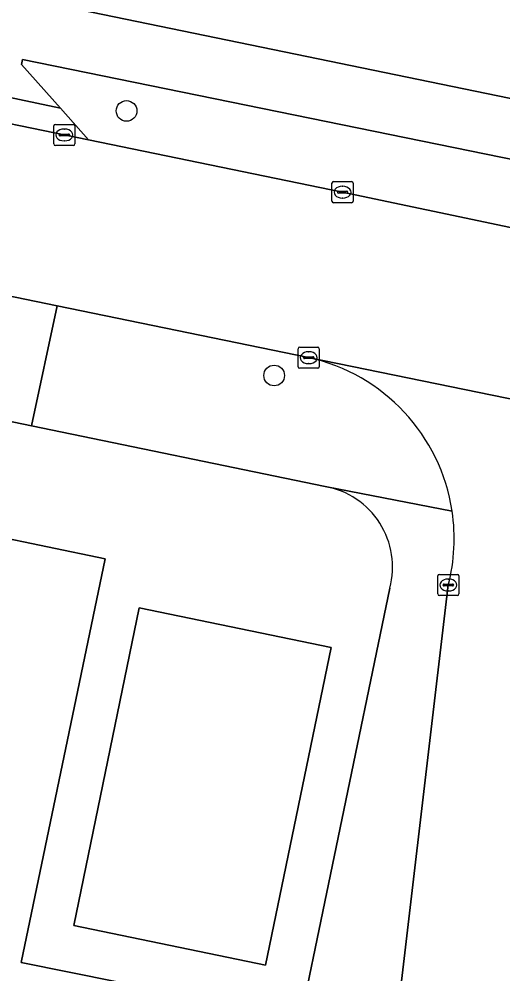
# Model space of a CAD drawing. Extents: x 157692 to 159674, y 381452 to 383291.
# Drawn here: x 158246.27 to 158269.13, y 382509.57 to 382554.74 of the extents above; entities that cross this region are included whole.
import ezdxf

# ---------------------------------------------------------------- set-up
doc = ezdxf.new("R2010")
doc.units = 0
for name, color, linetype in [('IMGEO_Berm_groen', 7, 'Continuous'), ('IMGEO_Boom', 7, 'Continuous'), ('IMGEO_Erf', 7, 'Continuous'), ('IMGEO_Kolk', 7, 'Continuous'), ('IMGEO_Pand', 7, 'Continuous'), ('IMGEO_Rijbaan_lokaal_gesloten', 7, 'Continuous'), ('IMGEO_Rijbaan_lokaal_open', 7, 'Continuous'), ('IMGEO_Voetpad_open', 7, 'Continuous')]:
    doc.layers.add(name, color=color, linetype=linetype)

msp = doc.modelspace()

# ---------------------------------------------------------------- linework, layer by layer
at = {"layer": 'IMGEO_Berm_groen'}
msp.add_lwpolyline([(158246.43, 382552.832), (158246.372, 382552.587), (158248.225, 382550.53), (158249.545, 382549.02), (158261.553, 382546.547), (158273.467, 382544.043), (158277.517, 382543.204), (158277.755, 382544.399), (158278.14, 382546.35)], close=True, dxfattribs=at)
at = {"layer": 'IMGEO_Boom'}
for centre in [(158251.345, 382550.393), (158258.322, 382537.876)]:
    msp.add_circle(centre, 0.489, dxfattribs=at)
at = {"layer": 'IMGEO_Erf'}
for points in [[(158195.722, 382566.191), (158274.782, 382549.891), (158311.051, 382542.412), (158311.095, 382542.581), (158321.419, 382540.176), (158391.337, 382525.614), (158405.273, 382522.711), (158421.57, 382519.396), (158421.623, 382519.691), (158430.232, 382517.917), (158430.22, 382517.771), (158448.226, 382514.066), (158448.261, 382514.179), (158456.419, 382512.52)], [(158260.737, 382532.625), (158246.852, 382535.497), (158240.987, 382536.71), (158236.17, 382537.706), (158206.219, 382543.859), (158197.966, 382545.555), (158191.585, 382546.866), (158176.896, 382549.884), (158176.138, 382551.005), (158174.948, 382552.799), (158173.951, 382547.631), (158160.726, 382482.272), (158159.791, 382482.428), (158149.07, 382430.613), (158150.201, 382430.381), (158151.053, 382430.197), (158151.265, 382430.151), (158162.369, 382427.746), (158164.02, 382427.388), (158168.133, 382426.514), (158183.757, 382423.208), (158198.411, 382420.108), (158235.601, 382412.239)], [(158254.219, 382481.64), (158255.373, 382487.208), (158255.912, 382489.808), (158258.024, 382500), (158258.9, 382504.228), (158263.789, 382527.821)]]:
    msp.add_lwpolyline(points, dxfattribs=at)
for points in [[(158203.372, 382508.378), (158209.425, 382537.711), (158250.336, 382529.206), (158246.364, 382510.099), (158255.513, 382508.258), (158253.417, 382497.836)], [(158248.846, 382511.851), (158251.945, 382526.883), (158261.01, 382525.014), (158257.91, 382509.982)]]:
    msp.add_lwpolyline(points, close=True, dxfattribs=at)
msp.add_arc((158260.046, 382528.815), 3.872, 345.1303, 79.7256, dxfattribs=at)
at = {"layer": 'IMGEO_Kolk'}
for p, q in [((158247.904, 382548.83), (158247.904, 382549.682)), ((158247.979, 382549.756), (158248.831, 382549.756)), ((158248.905, 382549.682), (158248.905, 382548.83)), ((158248.163, 382549.25), (158248.163, 382549.262)), ((158248.601, 382549.213), (158248.203, 382549.213)), ((158248.206, 382549.299), (158248.604, 382549.299)), ((158248.392, 382549.536), (158248.417, 382549.536)), ((158248.647, 382549.262), (158248.647, 382549.25)), ((158248.831, 382548.756), (158247.979, 382548.756)), ((158248.415, 382548.976), (158248.39, 382548.976)), ((158261.056, 382546.122), (158261.056, 382546.974)), ((158261.131, 382547.048), (158261.983, 382547.048)), ((158262.057, 382546.974), (158262.057, 382546.122)), ((158261.315, 382546.542), (158261.315, 382546.554)), ((158261.753, 382546.505), (158261.355, 382546.505)), ((158261.358, 382546.591), (158261.756, 382546.591)), ((158261.544, 382546.828), (158261.569, 382546.828)), ((158261.799, 382546.554), (158261.799, 382546.542)), ((158261.983, 382546.048), (158261.131, 382546.048)), ((158261.567, 382546.268), (158261.542, 382546.268)), ((158259.456, 382538.292), (158259.456, 382539.144)), ((158259.531, 382539.218), (158260.383, 382539.218)), ((158259.944, 382538.998), (158259.969, 382538.998)), ((158260.457, 382539.144), (158260.457, 382538.292)), ((158259.715, 382538.712), (158259.715, 382538.724)), ((158260.153, 382538.675), (158259.755, 382538.675)), ((158259.758, 382538.761), (158260.156, 382538.761)), ((158259.967, 382538.438), (158259.942, 382538.438)), ((158260.199, 382538.724), (158260.199, 382538.712)), ((158260.383, 382538.218), (158259.531, 382538.218)), ((158266.057, 382527.539), (158266.057, 382528.391)), ((158266.132, 382528.465), (158266.984, 382528.465)), ((158267.058, 382528.391), (158267.058, 382527.539)), ((158266.316, 382527.959), (158266.316, 382527.971)), ((158266.359, 382528.008), (158266.757, 382528.008)), ((158266.545, 382528.245), (158266.57, 382528.245)), ((158266.8, 382527.971), (158266.8, 382527.959)), ((158266.754, 382527.922), (158266.356, 382527.922)), ((158266.568, 382527.685), (158266.543, 382527.685)), ((158266.984, 382527.465), (158266.132, 382527.465))]:
    msp.add_line(p, q, dxfattribs=at)
for points in [[(158247.904, 382548.83), (158247.904, 382549.682)], [(158247.979, 382549.756), (158248.831, 382549.756)], [(158248.905, 382549.682), (158248.905, 382548.83)], [(158248.831, 382548.756), (158247.979, 382548.756)], [(158261.056, 382546.122), (158261.056, 382546.974)], [(158261.131, 382547.048), (158261.983, 382547.048)], [(158262.057, 382546.974), (158262.057, 382546.122)], [(158261.983, 382546.048), (158261.131, 382546.048)], [(158259.456, 382538.292), (158259.456, 382539.144)], [(158259.531, 382539.218), (158260.383, 382539.218)], [(158260.457, 382539.144), (158260.457, 382538.292)], [(158260.383, 382538.218), (158259.531, 382538.218)], [(158266.057, 382527.539), (158266.057, 382528.391)], [(158266.132, 382528.465), (158266.984, 382528.465)], [(158267.058, 382528.391), (158267.058, 382527.539)], [(158266.984, 382527.465), (158266.132, 382527.465)]]:
    msp.add_lwpolyline(points, dxfattribs=at)
for centre, radius, start, end in [((158247.981, 382549.68), 0.0765, 91.552, 178.448), ((158247.981, 382549.68), 0.0765, 91.552, 178.448), ((158248.829, 382549.68), 0.0765, 1.552, 88.448), ((158248.829, 382549.68), 0.0765, 1.552, 88.448), ((158248.203, 382549.259), 0.0403, 85.8775, 175.7526), ((158248.2, 382549.249), 0.0366, 178.938, 274.7102), ((158248.604, 382549.256), 0.043, 264.8664, 352.4533), ((158248.608, 382549.261), 0.0386, 1.7309, 96.639), ((158247.981, 382548.832), 0.0765, 181.552, 268.448), ((158247.981, 382548.832), 0.0765, 181.552, 268.448), ((158248.829, 382548.832), 0.0765, 271.552, 358.448), ((158248.829, 382548.832), 0.0765, 271.552, 358.448), ((158261.133, 382546.972), 0.0765, 91.552, 178.448), ((158261.133, 382546.972), 0.0765, 91.552, 178.448), ((158261.981, 382546.972), 0.0765, 1.552, 88.448), ((158261.981, 382546.972), 0.0765, 1.552, 88.448), ((158261.355, 382546.551), 0.0403, 85.8775, 175.7526), ((158261.352, 382546.541), 0.0366, 178.938, 274.7102), ((158261.756, 382546.548), 0.043, 264.8664, 352.4533), ((158261.76, 382546.553), 0.0386, 1.7309, 96.639), ((158261.133, 382546.124), 0.0765, 181.552, 268.448), ((158261.133, 382546.124), 0.0765, 181.552, 268.448), ((158261.981, 382546.124), 0.0765, 271.552, 358.448), ((158261.981, 382546.124), 0.0765, 271.552, 358.448), ((158259.533, 382539.142), 0.0765, 91.552, 178.448), ((158259.533, 382539.142), 0.0765, 91.552, 178.448), ((158260.381, 382539.142), 0.0765, 1.552, 88.448), ((158260.381, 382539.142), 0.0765, 1.552, 88.448), ((158259.755, 382538.721), 0.0403, 85.8775, 175.7526), ((158259.752, 382538.711), 0.0366, 178.938, 274.7102), ((158260.156, 382538.718), 0.043, 264.8664, 352.4533), ((158260.16, 382538.723), 0.0386, 1.7309, 96.639), ((158259.533, 382538.294), 0.0765, 181.552, 268.448), ((158259.533, 382538.294), 0.0765, 181.552, 268.448), ((158260.381, 382538.294), 0.0765, 271.552, 358.448), ((158260.381, 382538.294), 0.0765, 271.552, 358.448), ((158266.134, 382528.389), 0.0765, 91.552, 178.448), ((158266.134, 382528.389), 0.0765, 91.552, 178.448), ((158266.982, 382528.389), 0.0765, 1.552, 88.448), ((158266.982, 382528.389), 0.0765, 1.552, 88.448), ((158266.356, 382527.968), 0.0403, 85.8775, 175.7526), ((158266.353, 382527.958), 0.0366, 178.938, 274.7102), ((158266.757, 382527.965), 0.043, 264.8664, 352.4533), ((158266.761, 382527.97), 0.0386, 1.7309, 96.639), ((158266.134, 382527.541), 0.0765, 181.552, 268.448), ((158266.134, 382527.541), 0.0765, 181.552, 268.448), ((158266.982, 382527.541), 0.0765, 271.552, 358.448), ((158266.982, 382527.541), 0.0765, 271.552, 358.448)]:
    msp.add_arc(centre, radius, start, end, dxfattribs=at)
for centre, major_axis, ratio, start_param, end_param in [((158248.391, 382549.256), (-0.387, 0.002), 0.722429, 4.712389, 7.853982), ((158248.416, 382549.256), (-0.39, 0.002), 0.717154, 1.570796, 4.712389), ((158261.543, 382546.548), (-0.387, 0.002), 0.722429, 4.712389, 7.853982), ((158261.568, 382546.548), (-0.39, 0.002), 0.717154, 1.570796, 4.712389), ((158259.943, 382538.718), (-0.387, 0.002), 0.722429, 4.712389, 7.853982), ((158259.968, 382538.718), (-0.39, 0.002), 0.717154, 1.570796, 4.712389), ((158266.544, 382527.965), (-0.387, 0.002), 0.722429, 4.712389, 7.853982), ((158266.569, 382527.965), (-0.39, 0.002), 0.717154, 1.570796, 4.712389)]:
    msp.add_ellipse(centre, major_axis=major_axis, ratio=ratio, start_param=start_param, end_param=end_param, dxfattribs=at)
at = {"layer": 'IMGEO_Pand'}
for points in [[(158250.336, 382529.206), (158209.425, 382537.711), (158203.372, 382508.378), (158253.417, 382497.836), (158255.513, 382508.258), (158246.364, 382510.099)], [(158257.91, 382509.982), (158261.01, 382525.014), (158251.945, 382526.883), (158248.846, 382511.851)]]:
    msp.add_lwpolyline(points, close=True, dxfattribs=at)
at = {"layer": 'IMGEO_Rijbaan_lokaal_gesloten'}
for points in [[(158285.228, 382541.605), (158277.517, 382543.204), (158273.467, 382544.043), (158261.553, 382546.547), (158249.545, 382549.02), (158242.491, 382550.473), (158240.314, 382550.925), (158239.515, 382551.08), (158232.366, 382552.535), (158226.605, 382553.753)], [(158185.305, 382550.409), (158192.209, 382549.881), (158194.28, 382549.723), (158195.875, 382549.606), (158197.514, 382549.46), (158198.742, 382549.325), (158207.155, 382548.401), (158218.614, 382547.142), (158219.845, 382546.957), (158221.185, 382546.711), (158237.723, 382543.32), (158240.875, 382542.65), (158242.179, 382542.381), (158248.059, 382541.17), (158259.953, 382538.72), (158260.015, 382538.714), (158289.255, 382532.72), (158289.761, 382532.565), (158290.003, 382532.509), (158300.233, 382530.369), (158302.415, 382538.043), (158285.228, 382541.605)], [(158289.761, 382532.565), (158289.255, 382532.72), (158260.015, 382538.714), (158259.953, 382538.72)], [(158266.555, 382527.965), (158263.638, 382503.203), (158263.261, 382500), (158262.815, 382496.212), (158262.477, 382494.087), (158262.145, 382492.292), (158261.878, 382491.18), (158261.353, 382488.699), (158260.798, 382486.072), (158259.604, 382480.42)]]:
    msp.add_lwpolyline(points, dxfattribs=at)
for centre, radius, start, end in [((158258.058, 382530.152), 8.775, 8.558, 77.527), ((158258.069, 382530.153), 8.764, 345.5397, 8.5604)]:
    msp.add_arc(centre, radius, start, end, dxfattribs=at)
at = {"layer": 'IMGEO_Rijbaan_lokaal_open'}
msp.add_lwpolyline([(158248.059, 382541.17), (158242.179, 382542.381), (158240.987, 382536.71), (158246.852, 382535.497)], close=True, dxfattribs=at)
at = {"layer": 'IMGEO_Voetpad_open'}
for points in [[(158430.22, 382517.771), (158430.232, 382517.917), (158421.623, 382519.691), (158421.57, 382519.396), (158405.273, 382522.711), (158391.337, 382525.614), (158321.419, 382540.176), (158311.095, 382542.581), (158311.051, 382542.412), (158274.782, 382549.891), (158195.722, 382566.191)], [(158226.605, 382553.753), (158232.366, 382552.535), (158232.626, 382553.825), (158248.225, 382550.53), (158246.372, 382552.587), (158246.43, 382552.832), (158278.14, 382546.35), (158277.755, 382544.399), (158285.48, 382542.785), (158285.883, 382544.714), (158304.989, 382540.809), (158302.697, 382539.25), (158312.529, 382537.196), (158312.955, 382539.284), (158320.944, 382537.65), (158332.478, 382535.245), (158332.059, 382533.173), (158339.75, 382531.581)], [(158259.953, 382538.72), (158248.059, 382541.17), (158246.852, 382535.497), (158260.737, 382532.625), (158260.805, 382532.616), (158266.735, 382531.458)], [(158266.735, 382531.458), (158260.805, 382532.616), (158260.737, 382532.625)], [(158263.789, 382527.821), (158258.9, 382504.228), (158263.638, 382503.203), (158266.555, 382527.965)]]:
    msp.add_lwpolyline(points, dxfattribs=at)
msp.add_lwpolyline([(158232.366, 382552.535), (158239.515, 382551.08), (158240.314, 382550.925), (158242.491, 382550.473), (158249.545, 382549.02), (158248.225, 382550.53), (158232.626, 382553.825)], close=True, dxfattribs=at)
for centre, radius, start, end in [((158258.058, 382530.152), 8.775, 8.558, 77.527), ((158260.046, 382528.815), 3.872, 345.1303, 79.7256), ((158258.069, 382530.153), 8.764, 345.5397, 8.5604)]:
    msp.add_arc(centre, radius, start, end, dxfattribs=at)

doc.saveas('drawing.dxf')
